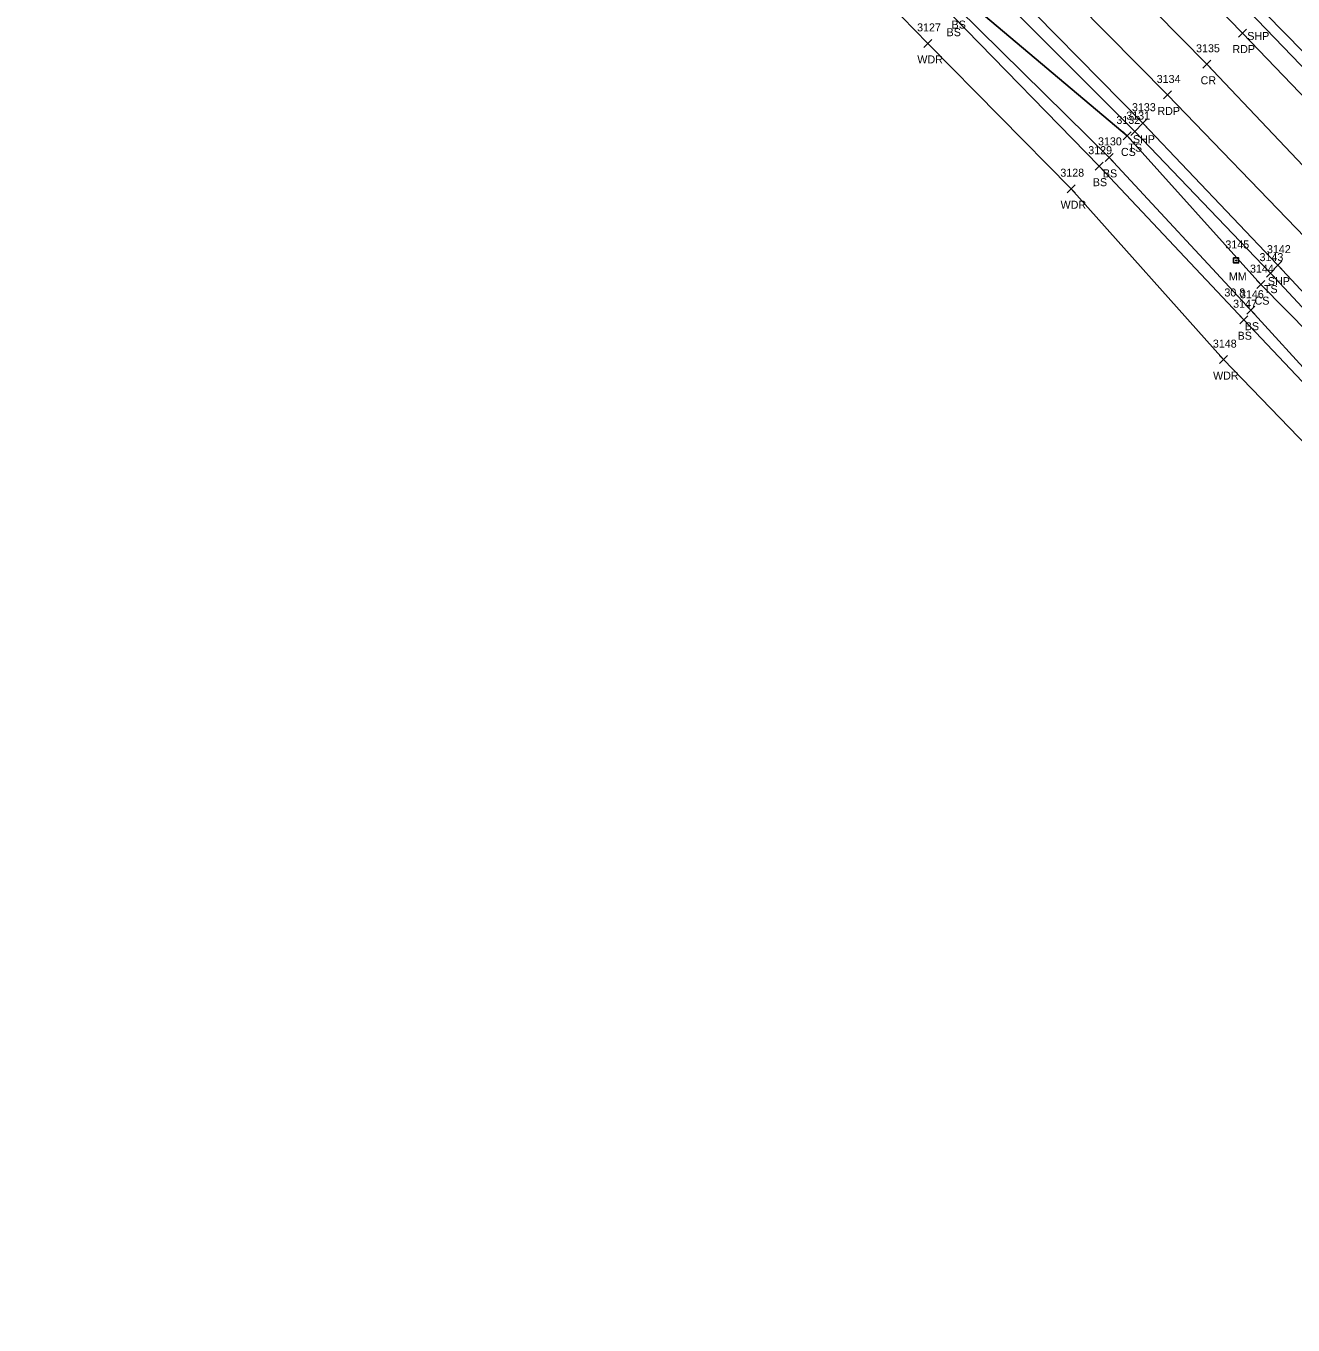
# Model space of a CAD drawing. Extents: x 1647574 to 1652703, y 212895 to 228670.
# Drawn here: x 1649589.7 to 1649906.5, y 225939.9 to 226264.6 of the extents above; entities that cross this region are included whole.
import ezdxf

# ---------------------------------------------------------------- set-up
doc = ezdxf.new("R2010")
doc.units = 0
for name, color, linetype in [('L_A', 7, 'Continuous'), ('L_I', 7, 'Continuous'), ('L_TIC', 7, 'Continuous'), ('LAWA', 7, 'Continuous'), ('LELB', 7, 'Continuous'), ('P_A', 7, 'Continuous'), ('P_I', 7, 'Continuous'), ('P_TIC', 7, 'Continuous'), ('PET', 7, 'Continuous'), ('PRC', 7, 'Continuous'), ('PSP', 7, 'Continuous'), ('S_A', 7, 'Continuous'), ('S_C', 7, 'Continuous'), ('S_I', 7, 'Continuous'), ('SRM', 7, 'Continuous')]:
    doc.layers.add(name, color=color, linetype=linetype)

msp = doc.modelspace()

# ---------------------------------------------------------------- linework, layer by layer
at = {"layer": 'L_TIC'}
for points in [[(1649814.18, 226259.26), (1649816.18, 226261.26)], [(1649816.18, 226259.26), (1649814.18, 226261.26)], [(1649864.01, 226236.13), (1649866.01, 226238.13)], [(1649866.01, 226236.13), (1649864.01, 226238.13)], [(1649865.9, 226237.21), (1649867.9, 226239.21)], [(1649867.9, 226237.21), (1649865.9, 226239.21)], [(1649856.98, 226228.57), (1649858.98, 226230.57)], [(1649858.98, 226228.57), (1649856.98, 226230.57)], [(1649859.5, 226230.77), (1649861.5, 226232.77)], [(1649861.5, 226230.77), (1649859.5, 226232.77)], [(1649849.99, 226222.94), (1649851.99, 226224.94)], [(1649851.99, 226222.94), (1649849.99, 226224.94)], [(1649897.41, 226198.96), (1649899.41, 226200.96)], [(1649899.41, 226198.96), (1649897.41, 226200.96)], [(1649899.81, 226201.84), (1649901.81, 226203.84)], [(1649901.81, 226201.84), (1649899.81, 226203.84)], [(1649894.97, 226192.57), (1649896.97, 226194.57)], [(1649896.97, 226192.57), (1649894.97, 226194.57)], [(1649893.19, 226190.19), (1649895.19, 226192.19)], [(1649895.19, 226190.19), (1649893.19, 226192.19)], [(1649888.13, 226180.22), (1649890.13, 226182.22)], [(1649890.13, 226180.22), (1649888.13, 226182.22)]]:
    msp.add_lwpolyline(points, dxfattribs=at)
at = {"layer": 'LAWA'}
msp.add_lwpolyline([(1649564.01, 226501.21), (1649600.78, 226471.1), (1649629.15, 226441.1), (1649657.11, 226422.45), (1649662.3, 226420.26), (1649668.81, 226414.71), (1649676.02, 226404.08), (1649707.48, 226367.52), (1649746.55, 226330.39), (1649779.45, 226297), (1649815.18, 226260.26), (1649850.99, 226223.94), (1649889.13, 226181.22), (1649919.64, 226149.68), (1649954.03, 226112.54), (1649976.77, 226080.57), (1650010.23, 226040.33), (1650031.5, 226013.99), (1650047.73, 225988.88)], dxfattribs=at)
at = {"layer": 'LELB'}
for points in [[(1650145.31, 225996.12), (1650126.11, 226017.39), (1650101.66, 226047.08), (1650074.02, 226078.27), (1650048.35, 226107.52), (1650011.02, 226148.89), (1649978.29, 226184.76), (1649948.32, 226216.56), (1649918.31, 226248.62), (1649881.09, 226286.67), (1649854.51, 226315.1), (1649822.53, 226345.57), (1649790.94, 226377.4), (1649759.46, 226406.66), (1649722.98, 226440.72), (1649699.36, 226464.18), (1649670.41, 226492.35), (1649633.05, 226526.99), (1649601.72, 226556.3), (1649565.56, 226590.44)], [(1649576.43, 226518.4), (1649614.41, 226482.98), (1649642.41, 226455.9), (1649685.38, 226415.67), (1649721.92, 226380.74), (1649759.16, 226344.82), (1649794.41, 226310.27), (1649829.09, 226276.12), (1649866.9, 226238.21), (1649900.81, 226202.84), (1649937.1, 226163.93), (1649969.44, 226128.19), (1649998.01, 226097.17), (1650029.45, 226060.68), (1650045.36, 226034.05), (1650069.99, 226009.77), (1650092.51, 225984.63), (1650111.94, 225960.02)], [(1649572.06, 226513.32), (1649610.08, 226478.23), (1649638.08, 226450.58), (1649682.17, 226412.39), (1649718, 226377.59), (1649756, 226340.45), (1649789.26, 226306.39), (1649824.84, 226270.98), (1649865.01, 226237.13), (1649898.41, 226199.96), (1649935.32, 226162.62), (1649968.54, 226127.19), (1649995.98, 226095.51), (1650026.38, 226057.31)], [(1649570.19, 226510.51), (1649608.23, 226476.35), (1649636.57, 226449.06), (1649663.19, 226421.28), (1649670.48, 226414.78), (1649679.22, 226408.18), (1649715.79, 226375.57), (1649754.34, 226338.61), (1649788.1, 226305.21), (1649822.67, 226268.96), (1649860.5, 226231.77), (1649895.97, 226193.57), (1649929.13, 226157.26), (1649962.02, 226120.66), (1649988.9, 226089.08), (1650019.8, 226051.49), (1650041.89, 226022.86), (1650059.37, 225999.62), (1650079.66, 225974.03), (1650096.25, 225946.36)], [(1649668.81, 226414.71), (1649677.68, 226406.85), (1649713.8, 226373.3), (1649752.12, 226335.89), (1649786.09, 226302.81), (1649821.42, 226267.05), (1649857.98, 226229.57), (1649894.19, 226191.19), (1649927.6, 226155.83), (1649960.21, 226119.33), (1649987.22, 226087.32), (1650018.26, 226049.98), (1650039.74, 226020.41), (1650056.73, 225997.13), (1650074.38, 225969.86), (1650089, 225939.93)]]:
    msp.add_lwpolyline(points, dxfattribs=at)
at = {"layer": 'P_TIC'}
for points in [[(1649892.84, 226261.84), (1649894.84, 226263.84)], [(1649894.84, 226261.84), (1649892.84, 226263.84)], [(1649883.93, 226254.04), (1649885.93, 226256.04)], [(1649885.93, 226254.04), (1649883.93, 226256.04)], [(1649874.09, 226246.37), (1649876.09, 226248.37)], [(1649876.09, 226246.37), (1649874.09, 226248.37)], [(1649867.9, 226239.31), (1649869.9, 226241.31)], [(1649869.9, 226239.31), (1649867.9, 226241.31)], [(1649901.65, 226203.83), (1649903.65, 226205.83)], [(1649903.65, 226203.83), (1649901.65, 226205.83)]]:
    msp.add_lwpolyline(points, dxfattribs=at)
at = {"layer": 'PET'}
for points in [[(1649568.76, 226578.15), (1649602.84, 226545.72), (1649639.6, 226511.14), (1649669.58, 226482.71), (1649710.56, 226443.02), (1649749.16, 226406.1), (1649783.82, 226372.91), (1649821.53, 226335.91), (1649854.36, 226303.39), (1649893.84, 226262.84), (1649926.53, 226228.81), (1649964.59, 226188.34), (1649995.88, 226154.08), (1650026.58, 226120.39), (1650056.63, 226086.43), (1650078.17, 226061.47), (1650102.87, 226032.97), (1650121.07, 226011.5), (1650140.46, 225987.82)], [(1649585.69, 226528.77), (1649624.3, 226492.34), (1649652.1, 226465.47), (1649694.18, 226424.93), (1649731.2, 226389.82), (1649767.06, 226355.29), (1649804.34, 226318.78), (1649837.23, 226285.73), (1649875.09, 226247.37), (1649909.48, 226211.77), (1649946.37, 226172.47), (1649978.25, 226137.54), (1650007.65, 226104.95), (1650038.73, 226069.71), (1650059.42, 226046.29), (1650084.31, 226017.14), (1650102.55, 225995.44), (1650123.3, 225970.1)]]:
    msp.add_lwpolyline(points, dxfattribs=at)
at = {"layer": 'PRC'}
msp.add_lwpolyline([(1649559.91, 226569.96), (1649593.92, 226537.25), (1649631.94, 226502.23), (1649660.46, 226474.34), (1649702.15, 226434.36), (1649740.4, 226397.48), (1649775.04, 226364.12), (1649813.32, 226327.22), (1649846.03, 226294.55), (1649884.93, 226255.04), (1649918.06, 226220.06), (1649955.14, 226180.9), (1649987.04, 226146.06), (1650016.78, 226113.16), (1650047.62, 226077.89), (1650069.26, 226053.4), (1650093.06, 226025.47), (1650111.86, 226003.86), (1650131.21, 225979.86)], dxfattribs=at)
at = {"layer": 'PSP'}
for points in [[(1649571.18, 226581.28), (1649605.62, 226548.46), (1649642.47, 226514.36), (1649673.51, 226485.11), (1649713.05, 226446.56), (1649753.13, 226408.58), (1649786.75, 226376.31), (1649825.02, 226339.17), (1649858.01, 226306.81), (1649897.5, 226266.11), (1649930.08, 226232.3), (1649968.22, 226191.53), (1649999.65, 226157.4), (1650029.99, 226123.79), (1650060.42, 226089.05), (1650081.82, 226064.3), (1650106.87, 226035.38), (1650124.34, 226014.45), (1650143.68, 225990.93)], [(1649578.75, 226520.79), (1649616.88, 226484.95), (1649644.67, 226458.4), (1649687.66, 226417.66), (1649724.18, 226382.77), (1649761.14, 226347.64), (1649797.11, 226312.71), (1649831.3, 226278.59), (1649868.9, 226240.31), (1649902.65, 226204.83), (1649939.09, 226165.73), (1649971.52, 226130.61), (1650000.21, 226098.9), (1650032.08, 226063.05), (1650053.34, 226038.39), (1650075.13, 226014.23), (1650096.57, 225988.88), (1650117.58, 225964.05)]]:
    msp.add_lwpolyline(points, dxfattribs=at)
at = {"layer": 'SRM'}
msp.add_lwpolyline([(1649891.62, 226206.63), (1649892.87, 226206.63), (1649892.87, 226205.38), (1649891.62, 226205.38)], close=True, dxfattribs=at)
msp.add_circle((1649892.25, 226206), 0.0833, dxfattribs=at)

# ---------------------------------------------------------------- texts
at = {"layer": 'L_A'}
for s, p in [('BS', (1649821.11, 226263.96)), ('BS', (1649819.86, 226262.05)), ('WDR', (1649812.54, 226255.26)), ('CS', (1649863.45, 226232.13)), ('TS', (1649865.31, 226233.21)), ('BS', (1649858.94, 226226.77)), ('BS', (1649856.42, 226224.57)), ('WDR', (1649848.36, 226218.94)), ('TS', (1649899.22, 226197.84)), ('CS', (1649896.86, 226194.96)), ('BS', (1649892.63, 226186.19)), ('BS', (1649894.41, 226188.57)), ('WDR', (1649886.49, 226176.22))]:
    msp.add_text(s, height=2, dxfattribs=at).set_placement(p)
at = {"layer": 'L_I'}
for s, p in [('3127', (1649812.48, 226263.26)), ('3131', (1649864.78, 226241.21)), ('3132', (1649862.32, 226240.13)), ('3130', (1649857.72, 226234.77)), ('3129', (1649855.28, 226232.57)), ('3128', (1649848.3, 226226.94)), ('3143', (1649898.11, 226205.84)), ('3144', (1649895.72, 226202.96)), ('3146', (1649893.22, 226196.57)), ('3147', (1649891.5, 226194.19)), ('3148', (1649886.44, 226184.22))]:
    msp.add_text(s, height=2, dxfattribs=at).set_placement(p)
at = {"layer": 'P_A'}
for s, p in [('SHP', (1649895.04, 226261.11)), ('RDP', (1649891.33, 226257.84)), ('CR', (1649883.37, 226250.04)), ('RDP', (1649872.57, 226242.37)), ('SHP', (1649866.44, 226235.31)), ('SHP', (1649900.19, 226199.83))]:
    msp.add_text(s, height=2, dxfattribs=at).set_placement(p)
at = {"layer": 'P_I'}
for s, p in [('3135', (1649882.24, 226258.04)), ('3134', (1649872.39, 226250.37)), ('3133', (1649866.21, 226243.31)), ('3142', (1649899.96, 226207.83))]:
    msp.add_text(s, height=2, dxfattribs=at).set_placement(p)
at = {"layer": 'S_A'}
msp.add_text('MM', height=2, dxfattribs=at).set_placement((1649890.44, 226201))
at = {"layer": 'S_C'}
msp.add_text('30.8', height=2, dxfattribs=at).set_placement((1649889.32, 226197))
at = {"layer": 'S_I'}
msp.add_text('3145', height=2, dxfattribs=at).set_placement((1649889.56, 226209))

doc.saveas('drawing.dxf')
